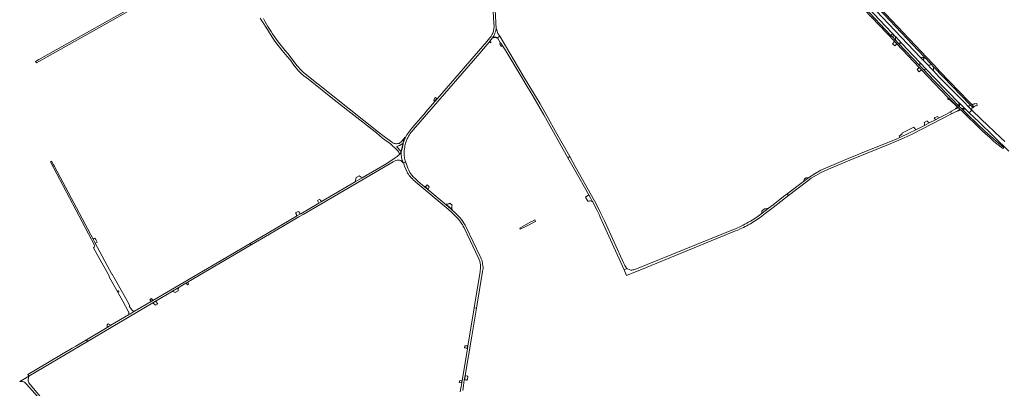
# Model space of a CAD drawing. Header units: metres. Extents: x 166325 to 190320, y 381923 to 404576.
# Tile 457 of 656: x 166748 to 168393, y 393582 to 394197. Entities that reach past the tile are written whole.
import ezdxf

# ---------------------------------------------------------------- set-up
doc = ezdxf.new("R2010")
doc.units = ezdxf.units.M
for name, color, linetype, lineweight in [('B-WE-VH-VERHARDING_ASFALT-GV', 8, 'Continuous', 18), ('B-WE-VH-VERHARDING_BETON-GV', 8, 'Continuous', 18), ('B-WE-VH-VERHARDING_BETONSTRAATSTEEN-GV', 8, 'Continuous', 18), ('B-WE-VH-VERHARDING_GESLOTEN-GV', 8, 'Continuous', 18), ('B-WE-VH-VERHARDING_HALFVERHARDING-GV', 8, 'Continuous', 18), ('B-WE-VH-VERHARDING_STRAATBAKSTEEN-GV', 8, 'Continuous', 18)]:
    doc.layers.add(name, color=color, linetype=linetype, lineweight=lineweight)

msp = doc.modelspace()

# ---------------------------------------------------------------- linework, layer by layer
at = {"layer": 'B-WE-VH-VERHARDING_ASFALT-GV', "flags": 128}
for points in [[(167013.814, 394261.959), (166976.156, 394240.787), (166969.607, 394237.105), (166780.974, 394131.084), (166779.973, 394130.601), (166774.519, 394127.456), (166775.959, 394124.752), (166912.131, 394201.247), (166915.717, 394203.261), (166937.591, 394215.544), (166938.217, 394215.895), (166942.282, 394218.178), (166944.839, 394219.614), (166966.917, 394232.012), (166993.421, 394245.914), (167037.851, 394271.843), (167060, 394284.564), (167063.823, 394286.76), (167074.76, 394293.043), (167076.517, 394294.219), (167078.486, 394295.537), (167079.57, 394296.322), (167080.814, 394297.223), (167078.831, 394299.806)], [(167533.855, 394297.772), (167540.256, 394191.469), (167540.258, 394191.441), (167540.411, 394189.731), (167540.501, 394188.002), (167540.529, 394186.271), (167540.494, 394184.54), (167540.395, 394182.811), (167540.234, 394181.087), (167540.229, 394181.048), (167539.886, 394179.395), (167539.457, 394177.762), (167538.941, 394176.154), (167538.341, 394174.576), (167537.657, 394173.032), (167536.893, 394171.527), (167536.872, 394171.492), (167535.674, 394169.667), (167534.414, 394167.883), (167533.095, 394166.143), (167531.717, 394164.449), (167530.283, 394162.803), (167528.793, 394161.206), (167446.13, 394065.493), (167441.788, 394060.465), (167426.725, 394043.024), (167426.611, 394042.892), (167422.313, 394037.916), (167410.518, 394024.258), (167403.641, 394016.295), (167403.259, 394015.853), (167399.744, 394011.615), (167398.089, 394009.414), (167396.504, 394007.162), (167394.993, 394004.86), (167392.136, 393999.821), (167391.96, 393999.479), (167391.787, 393999.134), (167391.617, 393998.788), (167391.451, 393998.44), (167391.289, 393998.091), (167391.13, 393997.739), (167390.593, 393996.477), (167390.101, 393995.197), (167389.655, 393993.9), (167389.256, 393992.588), (167388.904, 393991.262), (167388.599, 393989.925), (167387.171, 393981.69), (167386.985, 393980.783), (167386.719, 393979.897), (167386.374, 393979.038), (167385.955, 393978.213), (167385.455, 393977.414), (167385.4, 393974.159), (167385.57, 393970.892), (167385.966, 393967.645), (167386.584, 393964.432), (167387.422, 393961.27), (167388.476, 393958.173), (167388.993, 393958.357), (167392.625, 393959.653), (167391.98, 393961.662), (167391.442, 393963.702), (167391.01, 393965.767), (167390.687, 393967.853), (167390.474, 393969.952), (167390.37, 393972.059), (167390.334, 393974.493), (167390.4, 393976.927), (167390.568, 393979.355), (167390.838, 393981.775), (167391.209, 393984.18), (167391.681, 393986.568), (167392.193, 393988.905), (167392.815, 393991.215), (167393.546, 393993.493), (167394.384, 393995.733), (167395.328, 393997.931), (167396.375, 394000.081), (167397.694, 394002.496), (167399.121, 394004.849), (167400.653, 394007.134), (167402.288, 394009.347), (167404.022, 394011.484), (167405.852, 394013.539), (167516.535, 394141.313), (167519.433, 394144.657), (167532.259, 394159.464), (167533.081, 394160.494), (167533.786, 394161.378), (167538.188, 394166.895), (167538.683, 394167.7), (167539.965, 394169.872), (167541.114, 394172.117), (167542.127, 394174.428), (167542.998, 394176.794), (167543.726, 394179.209), (167544.307, 394181.664), (167537.72, 394298.646)], [(168154.837, 394228.319), (168205.711, 394174.624), (168206.701, 394173.579), (168210.38, 394169.696), (168211.207, 394168.823), (168222.151, 394157.273), (168251.982, 394125.787), (168263.417, 394113.717), (168278.062, 394098.262), (168292.483, 394083.352), (168304.776, 394070.854), (168305.832, 394069.78), (168309.263, 394066.292), (168316.268, 394059.468), (168317.362, 394058.403), (168317.767, 394058.008), (168318.656, 394057.142), (168326.88, 394049.133), (168328.519, 394047.537), (168334.202, 394042.002), (168334.563, 394041.657), (168336.889, 394044.033), (168339.08, 394046.272), (168332.461, 394052.75), (168327.002, 394058.093), (168310.261, 394074.673), (168284.553, 394101.033), (168274.647, 394111.541), (168271.551, 394114.825), (168270.303, 394116.139), (168265.182, 394121.535), (168264.132, 394122.642), (168258.38, 394128.702), (168252.792, 394134.59), (168137.349, 394256.226)], [(168393.893, 393993.64), (168387.319, 394000), (168354.773, 394030.913), (168339.08, 394046.272), (168336.889, 394044.033), (168334.563, 394041.657), (168350.383, 394026.533), (168400.953, 393977.682)], [(167375.51, 393966.44), (167361.356, 393957.298), (167320.098, 393933.162), (167308.5, 393926.378), (167252.053, 393893.357), (167251.757, 393893.184), (167247.835, 393890.89), (167247.567, 393890.733), (167217.678, 393873.248), (167217.011, 393872.858), (167211.189, 393869.452), (167210.526, 393869.064), (167164.181, 393841.953), (167133.088, 393823.725), (167134.588, 393821.061), (167165.581, 393839.233), (167214.555, 393867.916), (167221.661, 393872.078), (167371.87, 393960.054), (167374.223, 393961.106), (167376.661, 393961.94)], [(167382.609, 393972.465), (167382.114, 393971.891), (167381.828, 393971.558)], [(167388.476, 393958.173), (167387.422, 393961.27), (167386.584, 393964.432), (167385.966, 393967.645), (167385.57, 393970.892), (167385.4, 393974.159), (167385.455, 393977.414), (167385.456, 393977.481)], [(167387.27, 393959.959), (167388.427, 393958.155), (167388.476, 393958.173)], [(167973.165, 393858.97), (167980.149, 393863.433), (167982.671, 393865.192), (167985.118, 393867.052), (167993.761, 393873.462), (168006.753, 393883.562), (168032.766, 393903.398), (168030.422, 393906.161), (168024.266, 393901.829), (168006.736, 393887.924), (167999.193, 393882.251), (167996.076, 393879.908), (167986.142, 393872.392), (167979.551, 393867.422), (167971.951, 393862.464), (167968.979, 393860.608), (167965.912, 393858.914)], [(167762.585, 393781.717), (167757.79, 393779.558), (167762.142, 393769.893), (167793.841, 393782.961), (167944.122, 393844.482), (167948.148, 393846.066), (167952.089, 393847.851)], [(167940.757, 393846.875), (167776.09, 393780.132)], [(167769.091, 393779.143), (167766.405, 393779.896), (167763.841, 393780.993), (167763.163, 393781.269), (167762.585, 393781.717)], [(167488.343, 393578.191), (167489.386, 393586.606), (167490.875, 393595.514), (167492.21, 393603.498), (167503.169, 393669.034), (167510.983, 393715.763), (167507.315, 393716.405), (167496.783, 393652.444), (167496.088, 393648.222), (167487.24, 393594.487), (167486.69, 393591.146), (167484.206, 393576.064)]]:
    msp.add_lwpolyline(points, dxfattribs=at)
for points in [[(167551.798, 394157.83), (167554.104, 394154.221), (167561.871, 394142.063), (167585.401, 394103.123), (167592.361, 394091.314), (167605.411, 394069.753), (167623.841, 394037.974), (167664.114, 393966.656), (167667.106, 393968.567), (167643.35, 394010.623), (167630.65, 394033.633), (167617.361, 394056.802), (167590.96, 394100.662), (167550.2, 394169.41), (167546.119, 394166.721), (167550.96, 394159.143), (167551.039, 394159.02)], [(168305.025, 394039.756), (168315.122, 394045.163), (168315.981, 394045.623), (168319.142, 394047.475), (168318.641, 394047.96), (168316.391, 394050.175), (168312.134, 394047.978), (168311.278, 394047.536), (168305.212, 394044.086), (168303.148, 394042.978)], [(168321.143, 394049.092), (168321.575, 394048.673), (168326.88, 394049.133), (168318.656, 394057.142), (168318.606, 394051.583)], [(168202.664, 393989.973), (168225.022, 393999.363), (168239.063, 394006.162), (168303.972, 394039.192), (168305.025, 394039.756), (168303.148, 394042.978), (168295.261, 394038.743), (168283.249, 394032.647), (168278.192, 394030.081), (168267.838, 394024.826), (168259.593, 394020.641), (168245.408, 394013.443), (168233.582, 394007.441), (168218.563, 394000.557), (168211.443, 393997.293), (168170.862, 393980.794), (168132.031, 393965.164), (168116.692, 393958.733), (168094.673, 393949.334), (168086.792, 393945.662), (168077.053, 393940.374), (168066.672, 393933.513), (168057.512, 393926.973), (168030.422, 393906.161), (168032.766, 393903.398), (168062.632, 393926.172), (168070.723, 393932.473), (168087.253, 393942.053), (168099.522, 393947.693), (168134.902, 393962.502)], [(167718.15, 393875.903), (167711.202, 393889.883), (167678.45, 393948.294), (167676.299, 393952.293), (167667.106, 393968.567), (167664.114, 393966.656), (167675.201, 393947.022), (167698.701, 393904.874), (167702.337, 393898.351), (167704.757, 393894.012), (167704.895, 393893.764), (167704.952, 393893.662), (167712.222, 393879.965), (167713.04, 393878.423), (167716.087, 393871.965), (167718.131, 393867.632), (167757.79, 393779.558), (167762.585, 393781.717), (167761.776, 393782.57), (167761.06, 393783.503), (167759.001, 393786.807), (167757.201, 393790.259), (167724.92, 393861.233)], [(166871.431, 393816.283), (166879.9, 393800.438), (166897.476, 393769.607), (166897.195, 393767.691), (166920.036, 393727.089), (166929.945, 393709.325), (166930.109, 393709.09), (166930.32, 393708.463), (166930.456, 393707.816), (166930.515, 393707.158), (166930.496, 393706.498), (166930.4, 393705.846), (166930.228, 393705.211), (166929.981, 393704.603), (166932.011, 393705.803), (166937.23, 393709.082), (166939.864, 393710.619), (166939.767, 393710.623), (166939.033, 393710.697), (166938.312, 393710.851), (166937.612, 393711.082), (166936.941, 393711.387), (166936.307, 393711.763), (166935.717, 393712.205), (166935.179, 393712.709), (166934.698, 393713.268), (166931.11, 393719.202), (166932.05, 393719.712), (166927.459, 393727.92), (166919.647, 393741.526), (166915.128, 393749.773), (166907.38, 393763.391), (166907.252, 393763.314), (166902.19, 393772.212), (166901.837, 393772.105), (166874.227, 393823.961), (166870.562, 393830.845), (166806.013, 393952.077), (166804.626, 393954.682), (166801.29, 393960.948), (166799.21, 393960.01), (166873.624, 393819.922), (166872.134, 393817.449)], [(167492.039, 393854.076), (167490.174, 393857.342), (167488.253, 393860.476), (167486.098, 393863.438), (167483.245, 393866.817), (167480.268, 393870.091), (167474.278, 393875.953), (167469.827, 393879.994), (167468.345, 393881.338), (167460.413, 393887.997), (167429.839, 393913.668), (167424.348, 393918.278), (167413.972, 393926.991), (167408.125, 393932.467), (167405.66, 393934.881), (167403.329, 393937.434), (167401.441, 393939.701), (167399.825, 393942.181), (167397.9, 393945.7), (167396.233, 393949.356), (167393.499, 393957.377), (167393.344, 393957.752), (167393.192, 393958.13), (167393.045, 393958.508), (167392.901, 393958.888), (167392.761, 393959.27), (167392.625, 393959.653), (167388.993, 393958.357), (167389.842, 393956.403), (167391.147, 393952.407), (167392.993, 393947.567), (167395.135, 393942.839), (167395.638, 393941.832), (167396.187, 393940.848), (167396.781, 393939.892), (167397.42, 393938.964), (167398.1, 393938.067), (167398.822, 393937.202), (167398.84, 393937.181), (167400.54, 393935.126), (167402.311, 393933.133), (167404.152, 393931.204), (167406.06, 393929.341), (167408.034, 393927.547), (167410.069, 393925.825), (167463.664, 393880.643), (167470.534, 393874.492), (167474.25, 393871.009), (167481.019, 393864.065), (167482.83, 393861.843), (167484.546, 393859.547), (167486.166, 393857.182), (167487.687, 393854.752), (167489.105, 393852.262), (167490.419, 393849.714), (167515.396, 393798.004), (167516.645, 393794.311), (167517.552, 393790.514), (167517.856, 393788.215), (167518.018, 393785.901), (167518.037, 393783.582), (167517.913, 393781.266), (167517.647, 393778.962), (167517.24, 393776.679), (167507.315, 393716.405), (167510.983, 393715.763), (167521.18, 393776.698), (167521.511, 393777.797), (167521.783, 393778.912), (167521.995, 393780.04), (167522.146, 393781.178), (167522.236, 393782.322), (167522.265, 393783.47), (167522.231, 393784.625), (167522.091, 393785.856), (167521.412, 393790.126), (167520.438, 393794.344), (167520.066, 393795.645), (167519.644, 393796.931), (167519.173, 393798.2), (167518.653, 393799.45), (167518.086, 393800.678), (167517.472, 393801.884), (167493.753, 393850.722)], [(168066.672, 393933.513), (168062.212, 393933.203), (168059.292, 393931.172), (168057.512, 393926.973)], [(167992.55, 393881.271), (167987.859, 393877.222), (167987.867, 393874.885), (167987.279, 393873.818), (167986.142, 393872.392), (167996.076, 393879.908), (167999.193, 393882.251), (167997.153, 393881.739), (167995.158, 393881.277), (167993.943, 393881.145)], [(166970.377, 393724.655), (166974.951, 393727.354), (166976.186, 393728.083), (167001.606, 393743.083), (167003.495, 393744.198), (167012.666, 393749.575), (167014.306, 393750.537), (167025.704, 393757.22), (167026.062, 393757.43), (167029.044, 393759.178), (167029.259, 393759.304), (167134.588, 393821.061), (167133.088, 393823.725), (167000, 393745.706), (166970.439, 393728.458), (166967.633, 393726.821), (166939.864, 393710.619), (166937.23, 393709.082), (166932.011, 393705.803), (166929.981, 393704.603), (166900.394, 393687.112), (166894.107, 393683.395), (166859.54, 393662.957), (166861.124, 393660.185)], [(166912.454, 393744.542), (166912.583, 393744.528), (166912.766, 393744.48), (166912.978, 393744.375), (166913.095, 393744.286), (166913.252, 393744.117), (166913.342, 393743.972), (166913.406, 393743.814), (166913.447, 393743.637), (166913.456, 393743.482), (166913.427, 393743.25), (166913.375, 393743.091), (166913.286, 393742.924), (166913.199, 393742.809), (166913.058, 393742.674), (166912.924, 393742.584), (166912.773, 393742.514), (166912.549, 393742.459), (166912.335, 393742.452), (166912.15, 393742.482), (166911.986, 393742.538), (166911.806, 393742.641), (166911.686, 393742.739), (166911.554, 393742.893), (166911.443, 393743.094), (166911.389, 393743.263), (166911.364, 393743.451), (166911.378, 393743.671), (166911.428, 393743.861), (166911.501, 393744.016), (166911.62, 393744.183), (166911.81, 393744.353), (166912, 393744.459), (166912.275, 393744.534)], [(166761.344, 393604.897), (166763.056, 393602.315), (166861.124, 393660.185), (166859.54, 393662.957), (166841.668, 393652.39), (166836.875, 393649.645), (166835.534, 393648.763)]]:
    msp.add_lwpolyline(points, close=True, dxfattribs=at)
at = {"layer": 'B-WE-VH-VERHARDING_ASFALT-GV'}
for points in [[(167381.828, 393971.558, -0.07153001), (167375.51, 393966.44)], [(167376.661, 393961.94, -0.16560272), (167384.65, 393961.939)], [(167384.65, 393961.939, -0.13349529), (167387.27, 393959.959)], [(167965.912, 393858.914, -0.02920699), (167940.757, 393846.875)], [(167952.089, 393847.851, 0.02215059), (167973.165, 393858.97)], [(167776.09, 393780.132, -0.09071281), (167769.091, 393779.143)]]:
    msp.add_lwpolyline(points, format="xyb", dxfattribs=at)
at = {"layer": 'B-WE-VH-VERHARDING_BETON-GV', "flags": 128}
for points in [[(168133.601, 394241.116), (168209.554, 394161.092), (168212.552, 394157.933), (168213.506, 394156.927), (168251.145, 394117.272), (168254.753, 394113.471), (168276.563, 394090.493), (168287.642, 394079.033), (168300.233, 394066.244), (168301.033, 394065.432), (168301.155, 394065.31), (168315.648, 394050.907), (168316.391, 394050.175), (168318.641, 394047.96), (168319.142, 394047.475), (168320.055, 394046.589), (168322.048, 394044.658), (168329.979, 394036.973), (168331.763, 394038.796), (168322.751, 394047.533), (168321.575, 394048.673), (168321.143, 394049.092), (168318.606, 394051.583), (168317.189, 394052.974), (168316.635, 394053.518), (168304.773, 394065.283), (168302.96, 394067.135), (168301.972, 394068.145), (168276.934, 394093.723), (168257.428, 394114.28), (168252.227, 394119.762), (168216.107, 394157.829), (168211.609, 394162.57), (168206.342, 394168.12), (168203.864, 394170.732), (168150.186, 394227.304)], [(168173.332, 394225.671), (168259.057, 394135.293), (168260.274, 394134.01), (168270.646, 394123.075), (168271.354, 394122.329), (168272.432, 394121.193), (168273.323, 394120.253), (168275.124, 394118.354), (168275.686, 394117.762), (168291.213, 394101.392), (168336.911, 394054.132), (168340.128, 394050.806), (168340.835, 394050.075), (168342.462, 394051.547), (168339.347, 394054.797), (168333.316, 394061.089), (168318.326, 394076.57), (168301.072, 394094.506), (168285.521, 394110.802), (168276.624, 394120.47), (168273.884, 394123.357), (168175.063, 394227.473)]]:
    msp.add_lwpolyline(points, dxfattribs=at)
for points in [[(168360.823, 394011.023), (168347.664, 394023.381), (168331.763, 394038.796), (168329.979, 394036.973), (168345.942, 394021.502), (168356.902, 394011.143), (168368.857, 394000.18), (168375.942, 393993.982), (168388.112, 393984.092), (168390.977, 393981.83), (168392.344, 393983.728), (168379.479, 393994.298)], [(166870.562, 393830.845), (166874.227, 393823.961), (166876.113, 393824.988), (166877.205, 393825.637), (166874.954, 393830.027), (166873.739, 393832.472), (166871.997, 393831.615)], [(166968.333, 393731.636), (166965.644, 393730.009), (166967.633, 393726.821), (166970.439, 393728.458)], [(166970.377, 393724.655), (166975.081, 393720.575), (166978.775, 393722.98), (166974.951, 393727.354)]]:
    msp.add_lwpolyline(points, close=True, dxfattribs=at)
at = {"layer": 'B-WE-VH-VERHARDING_BETONSTRAATSTEEN-GV', "flags": 128}
for points in [[(167544.359, 394167.67), (167545.301, 394167.31), (167546.119, 394166.721), (167550.2, 394169.41), (167547.044, 394174.114), (167545.756, 394177.821), (167544.91, 394181.62)], [(167539.19, 394167.38), (167539.642, 394166.635), (167539.897, 394166.799), (167540.46, 394167.093), (167541.056, 394167.314), (167541.675, 394167.458), (167542.307, 394167.524), (167542.942, 394167.509), (167543.57, 394167.415), (167544.182, 394167.243), (167544.767, 394166.996), (167545.316, 394166.677), (167545.821, 394166.291), (167546.119, 394166.721), (167545.301, 394167.31), (167544.359, 394167.67)], [(168341.374, 394056.056), (168339.347, 394054.797), (168342.462, 394051.547), (168342.66, 394051.726), (168343.645, 394052.628), (168344.722, 394053.006)], [(168344.722, 394053.006), (168346.037, 394053.468), (168347.601, 394053.895), (168347.073, 394057.153), (168342.831, 394056.38)]]:
    msp.add_lwpolyline(points, dxfattribs=at)
at = {"layer": 'B-WE-VH-VERHARDING_BETONSTRAATSTEEN-GV'}
for points in [[(167544.359, 394167.67, 0.14510575), (167539.19, 394167.38)], [(168342.831, 394056.38, 0.09345261), (168341.374, 394056.056)]]:
    msp.add_lwpolyline(points, format="xyb", dxfattribs=at)
at = {"layer": 'B-WE-VH-VERHARDING_BETONSTRAATSTEEN-GV', "flags": 128}
for points in [[(168206.701, 394173.579), (168205.711, 394174.624), (168205.539, 394172.413), (168203.864, 394170.732), (168206.342, 394168.12), (168207.702, 394170.139), (168210.38, 394169.696)], [(168211.207, 394168.823), (168211.655, 394166.937), (168211.609, 394162.57), (168216.107, 394157.829), (168217.344, 394157.843), (168218.664, 394157.909), (168220.382, 394157.708), (168222.151, 394157.273)], [(168213.506, 394156.927), (168212.552, 394157.933), (168209.554, 394161.092), (168208.174, 394158.554), (168206.298, 394156.925), (168210.106, 394153.246)], [(168254.753, 394113.471), (168251.145, 394117.272), (168247.415, 394113.877), (168251.053, 394109.992)], [(168251.982, 394125.787), (168252.227, 394119.762), (168257.428, 394114.28), (168263.417, 394113.717)], [(167439.71, 394063.324), (167440.12, 394062.701), (167441.334, 394060.857), (167445.676, 394065.885), (167443.496, 394066.612), (167442.823, 394066.837), (167442.381, 394066.985)], [(168300.563, 394064.714), (168301.083, 394064.18), (168314.763, 394050.809), (168311.54, 394049.023), (168312.134, 394047.978), (168316.391, 394050.175), (168315.648, 394050.907), (168301.155, 394065.31)], [(168317.767, 394058.008), (168317.362, 394058.403), (168317.189, 394052.974), (168318.606, 394051.583), (168318.656, 394057.142)], [(168321.575, 394048.673), (168322.751, 394047.533), (168328.519, 394047.537), (168326.88, 394049.133)], [(168336.911, 394054.132), (168335.278, 394053.453), (168334.003, 394053.087), (168332.461, 394052.75), (168339.08, 394046.272), (168338.919, 394048.656), (168338.988, 394049.461), (168339.472, 394050.381), (168340.128, 394050.806)], [(168278.192, 394030.081), (168283.249, 394032.647), (168282.388, 394034.657), (168282.005, 394035.549), (168276.22, 394033.046)], [(168315.981, 394045.623), (168315.122, 394045.163), (168315.611, 394044.313), (168320.055, 394046.589), (168319.142, 394047.475)], [(168245.408, 394013.443), (168242.222, 394017.478), (168221.83, 394007.683), (168222.687, 394006.686), (168217.758, 394002.584), (168218.563, 394000.557), (168233.582, 394007.441)], [(168259.593, 394020.641), (168267.838, 394024.826), (168266.491, 394025.779), (168264.962, 394027.075), (168264.078, 394028.042), (168259.092, 394025.664), (168259.693, 394023.337)], [(167320.098, 393933.162), (167315.033, 393936.326), (167309.929, 393933.629), (167308.5, 393926.378)], [(167430.225, 393914.128), (167432.14, 393917.881), (167428.772, 393921.177), (167427.096, 393919.221), (167426.638, 393918.956), (167426.17, 393918.84), (167425.463, 393918.727), (167424.734, 393918.738)], [(167702.337, 393898.351), (167698.701, 393904.874), (167693.596, 393900.826), (167697.336, 393894.018), (167698.367, 393894.259), (167699.414, 393894.421), (167700.47, 393894.503), (167701.529, 393894.506), (167702.586, 393894.429), (167703.633, 393894.272), (167704.666, 393894.037), (167704.757, 393894.012)], [(167215.823, 393874.044), (167214.149, 393876.353), (167213.515, 393877.128), (167208.704, 393874.772), (167209.191, 393873.728), (167210.415, 393871.854), (167210.526, 393869.064), (167211.189, 393869.452), (167217.011, 393872.858), (167217.678, 393873.248)], [(167028.43, 393754.699), (167030.293, 393755.913), (167029.044, 393759.178), (167026.062, 393757.43)], [(167003.495, 393744.198), (167001.606, 393743.083), (167004.299, 393743.53), (167007.527, 393741.578), (167012.51, 393744.313), (167012.812, 393748.545), (167014.306, 393750.537), (167012.666, 393749.575)], [(167496.191, 393652.541), (167494.001, 393652.822), (167492.878, 393652.842), (167491.865, 393652.901), (167491.337, 393649.227), (167492.833, 393649.216), (167493.782, 393648.961), (167495.496, 393648.319)], [(167486.648, 393594.584), (167483.126, 393594.877), (167482.405, 393591.524), (167486.044, 393590.912), (167486.098, 393591.243)], [(167495.386, 393602.381), (167492.802, 393603.399), (167491.467, 393595.415), (167492.779, 393595.844), (167493.457, 393595.945), (167494.683, 393595.781), (167494.938, 393595.734), (167495.777, 393595.581), (167495.998, 393596.665), (167496.768, 393601.867), (167496.146, 393602.082)]]:
    msp.add_lwpolyline(points, close=True, dxfattribs=at)
at = {"layer": 'B-WE-VH-VERHARDING_GESLOTEN-GV', "flags": 128}
msp.add_lwpolyline([(167602.075, 393859.603), (167583.422, 393849.284), (167584.38, 393847.38), (167593.778, 393852.104), (167609.92, 393860.219), (167608.6, 393862.842), (167603.663, 393860.274)], close=True, dxfattribs=at)
at = {"layer": 'B-WE-VH-VERHARDING_HALFVERHARDING-GV', "flags": 128}
for points in [[(167149.901, 394199.544), (167152.731, 394195.082), (167161.83, 394180.852), (167169.952, 394167.916), (167174.433, 394161.245), (167179.857, 394153.834), (167186.661, 394145.744), (167195.131, 394135.81), (167200.318, 394129.354), (167206.114, 394121.068), (167213.368, 394112.103), (167216.008, 394109.358), (167218.75, 394106.843), (167222.495, 394103.458), (167230.248, 394097.525), (167273.453, 394063.366), (167343.973, 394008.292), (167354.429, 393999.074), (167367.541, 393989.76), (167379.042, 393978.545), (167381.572, 393975.763), (167382.609, 393972.465)], [(167391.605, 394000.1), (167392.036, 394000.917), (167386.965, 393994.912), (167384.738, 393992.382), (167383.409, 393991.36), (167382.122, 393990.654), (167379.879, 393990.139), (167377.327, 393989.955), (167376.366, 393990.035), (167375.12, 393990.269), (167373.483, 393990.658), (167371.537, 393991.569), (167369.94, 393992.629), (167366.838, 393994.805), (167359.343, 394000.158), (167354.874, 394003.697), (167347.581, 394009.471), (167221.955, 394108.852), (167217.489, 394113.339), (167212.664, 394118.706), (167210.915, 394120.83), (167196.402, 394139.919), (167191.25, 394145.782), (167179.889, 394159.877), (167170.628, 394173.514), (167167.975, 394177.347), (167162.548, 394185.63), (167158.014, 394193.693), (167155.169, 394198.851)], [(167386.579, 393981.788), (167387.921, 393989.525), (167388.01, 393990.04), (167388.038, 393990.171), (167382.804, 393986.987), (167378.302, 393985.444), (167378.271, 393985.076), (167384.97, 393977.77)], [(167385.456, 393977.481), (167384.97, 393977.77), (167378.271, 393985.076), (167378.302, 393985.444), (167382.804, 393986.987), (167388.038, 393990.171)], [(166791.245, 393557.55), (166765.234, 393588.073), (166763.44, 393590.859), (166762.789, 393592.579), (166762.335, 393594.56), (166762.029, 393596.737), (166763.056, 393602.315), (166747.915, 393593.322), (166751.899, 393593.227), (166754.565, 393592.55), (166756.657, 393591.383), (166759.009, 393589.611), (166764.248, 393583.103), (166813.41, 393527.968)]]:
    msp.add_lwpolyline(points, dxfattribs=at)
for points in [[(167535.457, 394159.261), (167534.701, 394159.883), (167534.255, 394161.004), (167533.55, 394160.12), (167533.252, 394159.747), (167534.929, 394158.619)], [(167551.798, 394157.83), (167551.039, 394159.02), (167550.049, 394156.08), (167552.233, 394152.492), (167554.104, 394154.221)], [(167470.31, 393887.618), (167467.189, 393890.206), (167466.668, 393890.638), (167465.423, 393890.103), (167464.761, 393889.818), (167462.639, 393889.288), (167460.114, 393889.032), (167460.799, 393888.457), (167468.74, 393881.79), (167470.23, 393880.438), (167470.745, 393879.97), (167470.445, 393881.028), (167470.222, 393882.104), (167470.078, 393883.193), (167470.014, 393884.29), (167470.029, 393885.389), (167470.125, 393886.484)]]:
    msp.add_lwpolyline(points, close=True, dxfattribs=at)
at = {"layer": 'B-WE-VH-VERHARDING_HALFVERHARDING-GV'}
for points in [[(167388.038, 393990.171, -0.05276459), (167390.582, 393997.984)], [(167382.609, 393972.465, 0.08075263), (167385.456, 393977.481)], [(167384.97, 393977.77, 0.11219319), (167386.579, 393981.788)]]:
    msp.add_lwpolyline(points, format="xyb", dxfattribs=at)
at = {"layer": 'B-WE-VH-VERHARDING_STRAATBAKSTEEN-GV', "flags": 128}
for points in [[(168259.437, 394132.991), (168260.274, 394134.01), (168259.057, 394135.293), (168257.77, 394134.153), (168256.428, 394133.722), (168252.792, 394134.59), (168258.38, 394128.702), (168258.318, 394129.509), (168258.428, 394131.403)], [(168274.647, 394111.541), (168274.756, 394114.073), (168275.111, 394116.38), (168275.686, 394117.762), (168275.124, 394118.354), (168273.323, 394120.253), (168272.432, 394121.193), (168271.354, 394122.329), (168269.816, 394121.57), (168269.014, 394121.383), (168265.182, 394121.535), (168270.303, 394116.139), (168271.551, 394114.825)], [(168298.473, 394064.511), (168299.424, 394063.568), (168300.563, 394064.714), (168301.155, 394065.31), (168301.033, 394065.432), (168300.233, 394066.244), (168299.653, 394065.673)], [(167252.053, 393893.357), (167250.79, 393895.351), (167249.432, 393897.627), (167245.353, 393895.06), (167246.505, 393893.162), (167247.835, 393890.89), (167251.757, 393893.184)], [(166900.394, 393687.112), (166896.004, 393689.321), (166893.84, 393687.785), (166894.107, 393683.395)]]:
    msp.add_lwpolyline(points, close=True, dxfattribs=at)

doc.saveas('drawing.dxf')
